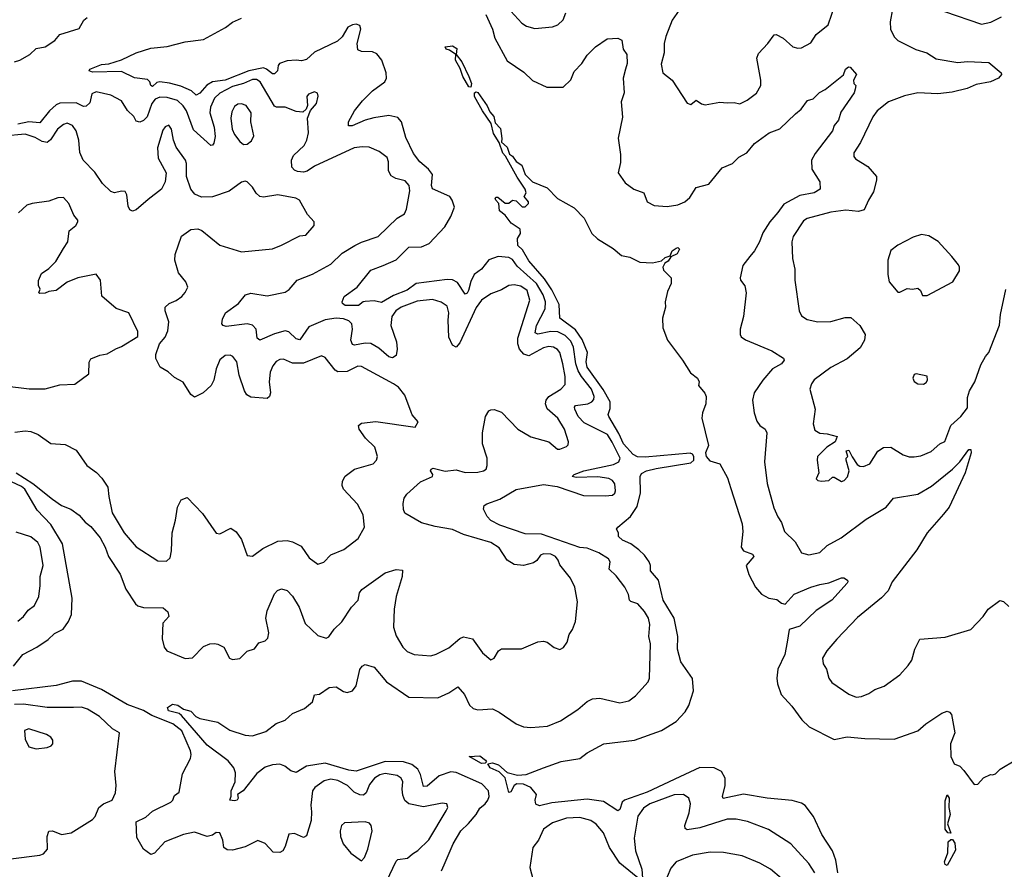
# Model space of a CAD drawing. Extents: x 1468344 to 1613994, y 525695 to 643861.
# Tile 344 of 427: x 1550514 to 1555930, y 606794 to 611467. Entities that reach past the tile are written whole.
import ezdxf

# ---------------------------------------------------------------- set-up
doc = ezdxf.new("R2010")
doc.units = 0

msp = doc.modelspace()

# ---------------------------------------------------------------- linework, layer by layer
at = {"layer": '0CON10XD'}
for points in [[(1555340.9, 611665), (1555303.1, 611455), (1555304.6, 611414.6), (1555323.3, 611373.3), (1555345, 611352.2), (1555443.2, 611303.2), (1555504.2, 611284.2), (1555555, 611250.6), (1555675, 611230.8), (1555725, 611237.7), (1555845, 611231.4), (1555913.3, 611175), (1555913.8, 611165), (1555897.5, 611145), (1555854.4, 611125.6), (1555775, 611109.6), (1555725, 611087.7), (1555642.6, 611067.4), (1555565, 611059.2), (1555455, 611063.8), (1555381.2, 611048.8), (1555293.3, 611015), (1555231.5, 610965), (1555207.1, 610932.9), (1555138.9, 610791.1), (1555102.2, 610735), (1555102.9, 610715), (1555112.4, 610702.4), (1555179.5, 610659.5), (1555226.8, 610605), (1555227.4, 610585), (1555210.1, 610519.9), (1555182.6, 610475), (1555159.2, 610420.8), (1555128.6, 610411.4), (1555058.3, 610418.3), (1554975, 610408.9), (1554845, 610373.8), (1554825, 610360.6), (1554768, 610275), (1554762, 610245), (1554764.1, 610154.1), (1554778.5, 610095), (1554777.8, 610035), (1554802.5, 609865), (1554815, 609838.8)], [(1554167.5, 611555), (1554103.9, 611465), (1554068.9, 611375), (1554059.6, 611335), (1554058.8, 611285), (1554042.6, 611222.6), (1554052, 611175), (1554103.8, 611135), (1554185, 611007.5), (1554205, 611000), (1554235, 611023.8), (1554265, 611003.8), (1554285, 610998), (1554365, 611014), (1554405, 611008.6), (1554445, 611011.2), (1554475, 611003.8), (1554515, 611023.8), (1554567.6, 611062.4), (1554591.2, 611105), (1554590.8, 611135), (1554568.7, 611255), (1554578.8, 611281.2), (1554629.4, 611335), (1554665, 611384), (1554675, 611385.7), (1554713.8, 611365), (1554767, 611317), (1554795, 611310), (1554815, 611312.5), (1554865, 611339.2), (1554894.7, 611385.3), (1554961.2, 611438.8), (1555001.3, 611555)], [(1550485.6, 611235.6), (1550515, 611243.5), (1550570, 611275), (1550605, 611308.6), (1550655, 611318.1), (1550707.5, 611352.5), (1550735, 611384.5), (1550841.1, 611418.9), (1550866.6, 611463.4), (1550885, 611478.6)], [(1553077.8, 611495), (1553114.6, 611415), (1553126.9, 611365), (1553195, 611240.6), (1553287.7, 611177.7), (1553335, 611133.1), (1553413.8, 611095), (1553504, 611096), (1553545, 611136), (1553565, 611182), (1553606.9, 611225), (1553635, 611272), (1553681.7, 611318.3), (1553745, 611361.2), (1553805, 611364.6), (1553826.4, 611355), (1553832.9, 611305), (1553852.9, 611275), (1553855.6, 611225), (1553846.5, 611195), (1553833.6, 611145), (1553840, 611065), (1553823.3, 611015), (1553829.5, 610930.5), (1553805.6, 610815), (1553819.2, 610725), (1553818.8, 610681.2), (1553806, 610625), (1553845, 610570), (1553892.5, 610535), (1553947.5, 610515), (1553965.9, 610465.9), (1554004.3, 610444.3), (1554075, 610439.4), (1554135, 610448.9), (1554172.5, 610465), (1554200.5, 610489.5), (1554235, 610543.1), (1554305, 610561.9), (1554378.9, 610651.1), (1554435, 610676.7), (1554470, 610710), (1554514.7, 610735.3), (1554555.7, 610785), (1554637.5, 610845), (1554695, 610866.4), (1554781.5, 610948.5), (1554812, 610975), (1554848.3, 611021.7), (1554878.3, 611031.7), (1554914.2, 611065.8), (1554945, 611083.3), (1555046.4, 611163.6), (1555056.7, 611195), (1555072.3, 611207.7), (1555082.5, 611205), (1555117.5, 611165), (1555100, 611135), (1555102.5, 611115), (1555112.5, 611105), (1555110, 611085), (1555103.3, 611065), (1555031.7, 610958.3), (1555018.5, 610915), (1554994.3, 610885), (1554985.6, 610855), (1554888.8, 610731.2), (1554870, 610695), (1554870.5, 610645), (1554916.2, 610575), (1554916.7, 610535), (1554883.3, 610515), (1554805, 610500.5), (1554716.9, 610453.1), (1554685, 610405.5), (1554640.4, 610355), (1554602.7, 610295), (1554583.8, 610245), (1554555.3, 610194.7), (1554530, 610165), (1554491.5, 610115), (1554476.4, 610046.4), (1554478.8, 610035), (1554503.1, 610003.1), (1554510, 609965), (1554495.8, 609834.2), (1554478, 609765), (1554476.7, 609735), (1554482.3, 609722.3), (1554505.9, 609705.9), (1554651.2, 609645), (1554715.8, 609605.8), (1554718.8, 609595), (1554704, 609575), (1554655, 609547.5), (1554601.8, 609485), (1554555, 609414.2), (1554545.9, 609374.1), (1554555, 609303.8), (1554568.9, 609258.9), (1554585, 609235.8), (1554614.3, 609214.3), (1554624, 609195), (1554611.5, 609035), (1554626.4, 608916.4), (1554662.2, 608782.2), (1554683.5, 608733.5), (1554705, 608702), (1554721.5, 608651.5), (1554778.8, 608595), (1554815, 608533.8), (1554855, 608522.9), (1554915, 608535.7), (1554955.4, 608574.6), (1555032.2, 608617.8), (1555169.6, 608720.4), (1555280, 608785), (1555320, 608835), (1555455, 608857.7), (1555529.2, 608900.8), (1555644.7, 608995.3), (1555684.6, 609035.4), (1555735, 609103.8), (1555745, 609102.5), (1555747.1, 609085), (1555714.1, 608974.1), (1555627.1, 608785), (1555595, 608747.5), (1555505, 608644.4), (1555448.2, 608551.8), (1555312.9, 608375), (1555291.2, 608325), (1555255, 608287.5), (1555121.8, 608178.2), (1555009.5, 608060.5), (1554954.7, 607995.3), (1554929.5, 607955), (1554933.1, 607925), (1554952, 607895), (1554965.7, 607845.7), (1554981.1, 607821.1), (1555075, 607757.1), (1555115, 607741.2), (1555145, 607743.8), (1555185, 607760.6), (1555217.3, 607782.7), (1555268.8, 607801.2), (1555355.6, 607864.4), (1555402, 607915), (1555421.2, 607945), (1555438, 608005), (1555465, 608060), (1555605, 608071.2), (1555745, 608113.3), (1555813.8, 608185), (1555841.2, 608225), (1555905, 608273.3), (1555925, 608266.7), (1555955, 608240)], [(1553215, 611512.9), (1553277.1, 611447.1), (1553302, 611432), (1553347.9, 611417.9), (1553445, 611427.1), (1553475, 611439.2), (1553504.5, 611465.5), (1553517.5, 611505)], [(1555600.9, 611510.9), (1555805, 611441.2), (1555855, 611453.1), (1555915, 611483.3)], [(1553151.7, 607658.3), (1553246, 607595), (1553285, 607577.5), (1553325, 607574.5), (1553418.3, 607581.7), (1553489.4, 607610.6), (1553585, 607672.5), (1553635, 607717.5), (1553665, 607732), (1553705, 607736), (1553815, 607710), (1553865, 607720), (1553901.7, 607748.3), (1553971.2, 607825), (1553978, 607845), (1553983.8, 608035), (1553975.3, 608075), (1553981.1, 608141.1), (1553972.2, 608175), (1553951.3, 608211.3), (1553913.8, 608253.8), (1553876.4, 608266.4), (1553868.6, 608275), (1553863.1, 608305), (1553843.1, 608345), (1553795, 608407.7), (1553756.4, 608445), (1553761.8, 608485), (1553752.3, 608502.3), (1553700.5, 608535), (1553635, 608560), (1553595, 608564.7), (1553385, 608637.9), (1553295, 608640), (1553155, 608686.4), (1553105, 608712), (1553085.7, 608735), (1553066, 608775), (1553070, 608795), (1553083.3, 608805), (1553155, 608830.6), (1553245, 608882.7), (1553395, 608911.1), (1553469.8, 608899.8), (1553615, 608850), (1553735, 608847.3), (1553775, 608852.1), (1553788, 608862), (1553792.3, 608875), (1553787.5, 608915), (1553775, 608932.9), (1553755, 608944.3), (1553695, 608952.7), (1553575, 608949.2), (1553553.3, 608955), (1553563.3, 608965), (1553617.5, 608985), (1553779.8, 609020.2), (1553810, 609035), (1553817, 609055), (1553773.8, 609143.8), (1553746.8, 609185), (1553618.8, 609248.8), (1553587, 609285), (1553567.5, 609325), (1553565.5, 609335), (1553572, 609345), (1553638.8, 609355), (1553660.6, 609365), (1553671.7, 609378.3), (1553674.1, 609395), (1553658.7, 609435), (1553603.9, 609503.9), (1553587, 609535), (1553573.8, 609575), (1553560.1, 609665), (1553545, 609697.9), (1553515, 609730.6), (1553475, 609749.5), (1553435, 609751.8), (1553365, 609737.4), (1553350, 609745), (1553356.5, 609785), (1553404.1, 609875.9), (1553407.2, 609915), (1553394.2, 609954.2), (1553357.8, 610015), (1553251, 610111), (1553225, 610148.6), (1553205, 610159.4), (1553146.2, 610163.8), (1553094.4, 610145.6), (1553055, 610094.6), (1553013.8, 610065), (1552995, 610027.5), (1552983.1, 609976.9), (1552975, 609962.2), (1552965, 609957.8), (1552922, 610022), (1552895, 610036.4), (1552865, 610038.8), (1552695, 610015.6), (1552645, 609978.5), (1552571, 609949), (1552505, 609912.1), (1552465, 609921.1), (1552415, 609917.1), (1552403.3, 609915), (1552377.5, 609895), (1552305, 609894), (1552289.2, 609905), (1552287.5, 609915), (1552299.2, 609945), (1552370, 609995), (1552445, 610089.4), (1552514.5, 610115.5), (1552585, 610145.4), (1552654.1, 610215.9), (1552725, 610217.1), (1552766.5, 610235), (1552852.8, 610327.2), (1552885.9, 610385), (1552905.3, 610435.3), (1552893.6, 610475), (1552881.1, 610495), (1552785, 610536.4), (1552779.1, 610555), (1552785.6, 610615.6), (1552763.3, 610645), (1552715, 610684.2), (1552680, 610730), (1552639, 610819), (1552615, 610904.4), (1552595, 610928.5), (1552545, 610939.7), (1552462.2, 610927.8), (1552415, 610914.7), (1552343.1, 610883.1), (1552322.1, 610882.1), (1552322.5, 610905), (1552355.4, 610965), (1552399.4, 611020.6), (1552454.8, 611075.2), (1552523.1, 611125), (1552532.5, 611145), (1552530.9, 611175), (1552506.1, 611245), (1552479.2, 611279.2), (1552455, 611290.5), (1552395, 611292.2), (1552375, 611301.2), (1552370.9, 611335), (1552390.7, 611415), (1552384.6, 611434.6), (1552365, 611442.5), (1552345, 611439.2), (1552320, 611425), (1552287.2, 611372.8), (1552261.6, 611348.4), (1552135, 611287.8), (1552092, 611248), (1552065, 611240.9), (1552035, 611244.9), (1551985, 611240.4), (1551944.1, 611225.9), (1551936.3, 611215), (1551932.9, 611185), (1551915, 611168.8), (1551905, 611168.5), (1551872.2, 611195), (1551855, 611201.4), (1551775, 611186.2), (1551645, 611134.1), (1551574.2, 611125.8), (1551543.5, 611106.5), (1551505, 611063.2), (1551485, 611051.1), (1551460, 611075), (1551400.7, 611100.7), (1551338.2, 611118.2), (1551285, 611125.4), (1551269.6, 611120.4), (1551245, 611099.5), (1551235, 611104), (1551230, 611125), (1551217.3, 611137.3), (1551145, 611147.3), (1551075, 611181.5), (1550915, 611177.7), (1550896, 611185), (1550900, 611195), (1550965, 611220.7), (1551005, 611223.8), (1551075, 611246.2), (1551155, 611284), (1551235, 611310.8), (1551325, 611320), (1551425, 611344.2), (1551525, 611357.8), (1551646.2, 611423.8), (1551685, 611452.2), (1551735, 611474.5)], [(1552995, 611095.8), (1552985, 611098.1), (1552952, 611155), (1552937.9, 611197.9), (1552910.8, 611245), (1552912.5, 611275), (1552879, 611299), (1552860, 611305), (1552855, 611317.5), (1552895, 611323.8), (1552919, 611309), (1552915.5, 611275), (1552946.1, 611235), (1552985, 611154.2), (1552999.3, 611115), (1552995, 611095.8)], [(1552436.7, 610765), (1552397.4, 610767.4), (1552355, 610761.5), (1552135, 610661.9), (1552095, 610633.5), (1552075, 610628.1), (1552041.9, 610631.9), (1552025, 610639.1), (1552011.2, 610655), (1552008.5, 610695), (1552020.5, 610719.5), (1552078.5, 610775), (1552094.5, 610805), (1552103.1, 610845), (1552096.7, 610925), (1552113, 610967), (1552146.7, 611005), (1552156.4, 611046.4), (1552153, 611063), (1552135, 611070), (1552102.3, 611057.7), (1552093.8, 611045), (1552097.5, 610995), (1552090, 610975), (1552071.7, 610958.3), (1552035, 610961.2), (1551975.4, 610985.4), (1551926.2, 610986.2), (1551915, 610991.9), (1551836.6, 611125), (1551817, 611137), (1551795, 611137.7), (1551745, 611115.2), (1551685, 611099.3), (1551615, 611062.9), (1551585.3, 611035), (1551563.6, 610985), (1551560.3, 610955), (1551583.7, 610875), (1551589.4, 610825), (1551583, 610787), (1551575, 610777.1), (1551565, 610775.6), (1551471, 610861), (1551431.9, 610965), (1551413.5, 610993.5), (1551382.4, 611022.4), (1551325, 611039.1), (1551285, 611041), (1551259.6, 611030.4), (1551241.2, 611005), (1551215, 610933.2), (1551195, 610912.5), (1551175, 610903.3), (1551155, 610908), (1551142.5, 610935), (1551107.7, 610967.7), (1551075, 611020.6), (1551015, 611052.2), (1550935, 611070), (1550911.9, 611058.1), (1550899.6, 611010.4), (1550879.2, 610990.8), (1550865, 610989.7), (1550825, 611009.3), (1550735, 611007.6), (1550715, 610997.6), (1550678.6, 610965), (1550625, 610899.2), (1550565, 610904.8), (1550505, 610892.3)], [(1554145, 607302.9), (1553965, 607219.3), (1553841.4, 607175), (1553827.3, 607162.7), (1553815, 607123.3), (1553805, 607116), (1553725, 607166.5), (1553635, 607180.7), (1553440.9, 607159.1), (1553373.9, 607143.9), (1553353, 607153), (1553350, 607175), (1553357.5, 607205), (1553326.2, 607245), (1553285, 607261.8), (1553248.8, 607265), (1553234.1, 607255), (1553215, 607219.4), (1553205, 607217.5), (1553185, 607297.8), (1553150.8, 607330.8), (1553101.9, 607351.9), (1553088.8, 607375), (1553115, 607380.4), (1553148.5, 607368.5), (1553195, 607327.1), (1553252.1, 607312.1), (1553300, 607315), (1553395, 607352.5), (1553493, 607387), (1553595, 607403.1), (1553635, 607435.6), (1553727.5, 607485), (1553895.3, 607504.7), (1554045, 607556.7), (1554125, 607606.4), (1554175, 607660), (1554195.7, 607694.3), (1554220, 607775), (1554215, 607843.3), (1554150.8, 607935), (1554132.9, 608005), (1554134.5, 608075), (1554114.1, 608175), (1554054.2, 608275), (1554027.5, 608385), (1553984.5, 608435), (1553984.6, 608465), (1553975.9, 608485.9), (1553951.1, 608521.1), (1553920.4, 608550.4), (1553875, 608584.3), (1553830, 608605), (1553807.5, 608625), (1553807.5, 608645), (1553797.5, 608665), (1553803.6, 608676.4), (1553874.6, 608735.4), (1553910.2, 608789.8), (1553928.8, 608865), (1553926.3, 608955), (1553935, 608970.6), (1553961.5, 608985), (1554015, 608997.8), (1554205, 609030.2), (1554222.8, 609045), (1554221.9, 609065), (1554215, 609077.1), (1554202.8, 609082.8), (1553955, 609060), (1553912.6, 609062.6), (1553888.5, 609075), (1553835.6, 609135), (1553810.7, 609190.7), (1553754.6, 609285), (1553751.5, 609295), (1553761.9, 609328.1), (1553763, 609365), (1553722.9, 609432.9), (1553635.3, 609555), (1553630, 609585), (1553637.3, 609637.3), (1553608.1, 609708.1), (1553571.9, 609761.9), (1553485.5, 609825), (1553480.8, 609900.9), (1553441, 609981), (1553401.8, 610041.8), (1553315, 610140), (1553280.8, 610200.8), (1553253.8, 610225), (1553253, 610263), (1553269.3, 610290.7), (1553266.7, 610315), (1553217.1, 610347.1), (1553185, 610392.5), (1553153.3, 610415), (1553150, 610455), (1553132.5, 610475), (1553130, 610485), (1553135, 610490), (1553145, 610490), (1553185, 610457.5), (1553205, 610457.5), (1553225, 610473.3), (1553245, 610470), (1553278.3, 610438.3), (1553295, 610437.5), (1553312.5, 610455), (1553312.5, 610465), (1553290, 610495), (1553300, 610515), (1553294, 610535), (1553250, 610600), (1553186.9, 610716.9), (1553172, 610732), (1553151.2, 610791.2), (1553121.3, 610841.3), (1553107.1, 610895), (1553060, 610965), (1553016.7, 611045), (1553015.8, 611065), (1553025, 611070), (1553035, 611065.4), (1553085, 610993.6), (1553100.4, 610960.4), (1553122.5, 610935), (1553130.1, 610900.1), (1553158.5, 610868.5), (1553166.2, 610813.8), (1553163.6, 610793.6), (1553196, 610766), (1553207.9, 610727.9), (1553225, 610716.6), (1553245, 610686.7), (1553275.9, 610665.9), (1553295, 610615.4), (1553335, 610574.4), (1553415, 610541.2), (1553472.5, 610482.5), (1553565, 610431.2), (1553619.2, 610375), (1553660.9, 610290.9), (1553692.2, 610262.2), (1553778.7, 610208.7), (1553825, 610170), (1553870, 610160), (1553925, 610133.8), (1553995, 610128.8), (1554045, 610140.8), (1554065, 610158.9), (1554091.7, 610168.3), (1554103.6, 610195), (1554125, 610210.4), (1554135, 610213.1), (1554144.3, 610205), (1554130.3, 610179.7), (1554095, 610163.3), (1554081.1, 610138.9), (1554062.7, 610127.3), (1554052.5, 610105), (1554055, 610090), (1554097, 610047), (1554097.5, 610015), (1554078, 609972), (1554063.8, 609915), (1554066.2, 609885), (1554050, 609825), (1554052.4, 609772.4), (1554078, 609705), (1554160, 609595), (1554203.8, 609525), (1554243.3, 609495), (1554252.5, 609475), (1554247.5, 609455), (1554283.6, 609413.6), (1554290, 609395), (1554288.8, 609355), (1554270, 609305), (1554266.2, 609275), (1554302.9, 609125), (1554287.4, 609085), (1554289.5, 609065), (1554310.3, 609040.3), (1554365, 609024.2), (1554407.9, 608947.9), (1554425, 608888.8), (1554488.5, 608695), (1554491.4, 608651.4), (1554482.2, 608565), (1554495.5, 608545), (1554545, 608526.8), (1554552.3, 608515), (1554510.7, 608465), (1554524.6, 608415), (1554561.1, 608345), (1554595, 608308), (1554635, 608286), (1554678.5, 608278.5), (1554705, 608258), (1554725, 608252.5), (1554775, 608307.1), (1554866.7, 608345), (1554915, 608361.4), (1554965, 608370), (1555035, 608397.5), (1555047.3, 608397.3), (1555066.7, 608385), (1555070, 608375), (1555065, 608367.5), (1554981.4, 608275), (1554895, 608216.7), (1554805, 608131.8), (1554747.3, 608112.7), (1554736.2, 608043.8), (1554722.3, 607975), (1554684.4, 607895.6), (1554678.4, 607845), (1554682.5, 607815), (1554702.9, 607755), (1554762.2, 607692.2), (1554815.8, 607615.8), (1554857, 607577), (1554995, 607508.2), (1555065, 607523.1), (1555163.7, 607513.7), (1555325, 607510), (1555454.2, 607555.8), (1555498, 607595), (1555586.4, 607653.6), (1555615, 607663.3), (1555628.3, 607658.3), (1555638.8, 607645), (1555657.5, 607545), (1555634.2, 607485), (1555636.7, 607415), (1555653.8, 607375), (1555685, 607361.2), (1555707.8, 607337.8), (1555765, 607260), (1555785, 607262.5), (1555815, 607297.5), (1555853.6, 607316.4), (1555865, 607313.3), (1555880.7, 607319.3), (1555907.5, 607345), (1555994.2, 607395.8)], [(1551745, 610780.8), (1551765, 610782.5), (1551789.3, 610800.7), (1551802.2, 610827.8), (1551785.6, 610905), (1551786.7, 610955), (1551759.2, 610995), (1551735, 611003.6), (1551715, 611001.8), (1551695, 610989.4), (1551680.5, 610960.5), (1551676.2, 610925), (1551683.3, 610865), (1551695, 610835.8), (1551725, 610796), (1551745, 610780.8)], [(1550487.4, 609197.4), (1550545, 609205.4), (1550575, 609201.9), (1550616.7, 609185), (1550685, 609136), (1550765, 609130), (1550825, 609100), (1550884.6, 609014.6), (1550937.4, 608977.4), (1550967.1, 608945), (1550999.2, 608895), (1551003.9, 608845), (1551023.9, 608755), (1551088.9, 608645), (1551155, 608567.1), (1551275, 608490.8), (1551321.2, 608488.8), (1551342.5, 608507.5), (1551349.4, 608545), (1551352.2, 608645), (1551372.2, 608715), (1551383.1, 608785), (1551403, 608827), (1551435, 608838.8), (1551520.5, 608750.5), (1551595, 608642.5), (1551615, 608640), (1551675, 608670), (1551705, 608650), (1551735, 608607.5), (1551765, 608520), (1551795, 608516.2), (1551851.7, 608558.3), (1551935, 608598.2), (1551985, 608602.9), (1552014.2, 608595.8), (1552061.7, 608571.7), (1552107.4, 608507.4), (1552155, 608472), (1552187, 608483), (1552225, 608524.3), (1552297.1, 608552.9), (1552377, 608613), (1552410.9, 608675), (1552404, 608744), (1552371.7, 608801.7), (1552295, 608884.2), (1552288.5, 608905), (1552290.5, 608929.5), (1552305, 608956.9), (1552355.6, 608994.4), (1552459.2, 609025), (1552476.2, 609043.8), (1552482.2, 609065), (1552467.3, 609115), (1552416.2, 609165), (1552382.2, 609215), (1552378.6, 609235), (1552395, 609248.5), (1552473, 609257), (1552690, 609225), (1552706.7, 609255), (1552673.8, 609293.8), (1552668.3, 609308.3), (1552632.3, 609402.3), (1552597.5, 609445), (1552570, 609465), (1552395, 609560), (1552375, 609560.6), (1552315, 609532.5), (1552265, 609530.9), (1552250, 609540), (1552195, 609608.6), (1552175, 609618.6), (1552075, 609577.6), (1552015, 609577.2), (1551965, 609599.5), (1551945, 609598.2), (1551925, 609586.4), (1551906.2, 609563.8), (1551892.2, 609527.8), (1551886.2, 609475), (1551893.3, 609415), (1551887.5, 609395), (1551875, 609383.1), (1551785, 609390.5), (1551762.9, 609402.9), (1551750, 609425), (1551721.1, 609511.1), (1551709.2, 609585), (1551686.2, 609615), (1551671.2, 609621.2), (1551645, 609620.8), (1551615, 609596), (1551595, 609546.7), (1551582.2, 609485), (1551566.9, 609455), (1551524, 609415), (1551475, 609390.8), (1551456.2, 609406.2), (1551413.4, 609473.4), (1551365, 609498.6), (1551330.8, 609530.8), (1551286.4, 609556.4), (1551263.7, 609603.7), (1551263.5, 609625), (1551282.9, 609685), (1551315, 609720.6), (1551329.6, 609755), (1551334.6, 609805), (1551314.2, 609865), (1551314.5, 609885.5), (1551336.2, 609905), (1551375, 609922.2), (1551405.3, 609944.7), (1551425, 609965.8), (1551439.4, 609995), (1551428.6, 610025), (1551388.1, 610075), (1551367.5, 610145), (1551368.9, 610175), (1551405, 610276.7), (1551456.4, 610313.6), (1551495, 610317.1), (1551516.6, 610306.6), (1551615, 610227.5), (1551735, 610190.8), (1551905, 610206.2), (1551955, 610226), (1552055, 610278.8), (1552088.3, 610281.7), (1552133.8, 610335), (1552133.3, 610355), (1552097.5, 610395), (1552053.3, 610473.3), (1552032.5, 610485), (1551935, 610504.4), (1551855, 610491.2), (1551835, 610493.8), (1551815, 610512.5), (1551795.7, 610545.7), (1551765.6, 610575.6), (1551755, 610578), (1551735, 610572.5), (1551666.3, 610523.7), (1551575, 610492), (1551515, 610491.2), (1551477.7, 610507.7), (1551456.2, 610535), (1551431.2, 610605), (1551432, 610675), (1551425.8, 610695), (1551374.2, 610765), (1551360, 610805), (1551350, 610865), (1551335, 610886.7), (1551315, 610877.5), (1551300.9, 610859.1), (1551272.3, 610762.3), (1551275.9, 610705.9), (1551320, 610625), (1551314.3, 610575), (1551294.6, 610535.4), (1551221.4, 610478.6), (1551155, 610421.2), (1551135, 610413.8), (1551120.5, 610420.5), (1551110.3, 610440.3), (1551104.3, 610504.3), (1551095, 610521.2), (1551075, 610524), (1551035, 610514.3), (1551015, 610521.4), (1550969.5, 610565), (1550928.5, 610628.5), (1550864.2, 610695), (1550845.6, 610735.6), (1550840, 610805), (1550825, 610855.7), (1550805, 610885.5), (1550775, 610897.3), (1550755, 610890.8), (1550722.7, 610865), (1550684.4, 610805.6), (1550665, 610791.2), (1550637.2, 610797.2), (1550598.9, 610818.9), (1550545, 610837), (1550424.7, 610825.3)], [(1550495.2, 608975.2), (1550586.2, 608916.2), (1550695, 608829.2), (1550745, 608795.8), (1550795.5, 608775.5), (1550842.1, 608742.1), (1550875, 608703.8), (1550905, 608680), (1550956.4, 608616.4), (1550984.6, 608565), (1551002.9, 608515), (1551066.7, 608416.7), (1551098.8, 608335), (1551150.8, 608255), (1551165, 608242.9), (1551195, 608234.4), (1551303.1, 608233.1), (1551329.8, 608209.8), (1551335.6, 608185), (1551301.3, 608148.7), (1551298.7, 608061.3), (1551308.6, 608015), (1551324, 607995), (1551425, 607954.3), (1551465, 607958), (1551525, 608018.8), (1551560, 608035), (1551585, 608036.7), (1551605, 608033.3), (1551636.7, 608015), (1551667.5, 607955), (1551685, 607948.8), (1551725, 607953.8), (1551765.9, 607994.1), (1551805, 608006.7), (1551829.5, 608040.5), (1551865, 608050), (1551880, 608065), (1551885.6, 608095), (1551867.5, 608175), (1551875.6, 608215), (1551915, 608308.8), (1551932.7, 608327.3), (1551955, 608336.2), (1551985, 608326.7), (1552015, 608296.2), (1552052.2, 608235), (1552085, 608146.2), (1552155, 608080), (1552200, 608065), (1552215, 608073.3), (1552244, 608115), (1552286, 608155), (1552339.2, 608235), (1552376, 608275), (1552384.2, 608315), (1552396.3, 608333.7), (1552525, 608424.3), (1552585, 608442.9), (1552619.2, 608439.2), (1552618.1, 608405), (1552584.5, 608294.5), (1552574, 608224), (1552570, 608125), (1552585, 608078), (1552621.4, 608015), (1552645, 607992.9), (1552685, 607975.8), (1552775, 607968), (1552805, 607977.1), (1552875, 608012.2), (1552935, 608064.2), (1552955, 608072.5), (1553005, 608061.2), (1553060, 607985), (1553105, 607946.2), (1553125, 607956.2), (1553148.8, 607995), (1553165, 608007.5), (1553275, 608006), (1553365, 608046), (1553395, 608048.8), (1553415, 608043.3), (1553455, 608013.3), (1553485, 608002.5), (1553505, 608013.3), (1553525, 608042.5), (1553536.2, 608085), (1553555, 608112.5), (1553572.1, 608157.9), (1553582, 608265), (1553567.1, 608345), (1553544.4, 608395), (1553485, 608468.8), (1553476.4, 608495), (1553461.9, 608515), (1553435, 608526.6), (1553395, 608529.6), (1553378.7, 608521.3), (1553358, 608492), (1553340.8, 608479.2), (1553285.8, 608464.2), (1553235, 608469.7), (1553195.2, 608495.2), (1553151.7, 608561.7), (1553105, 608592.1), (1552955, 608634.7), (1552895, 608662.9), (1552799.1, 608679.1), (1552725, 608700.4), (1552633.4, 608753.4), (1552625, 608772.5), (1552624.3, 608805.7), (1552630, 608835), (1552643.2, 608856.8), (1552718.9, 608925), (1552785.6, 608954.4), (1552786.7, 608965), (1552773.8, 608985), (1552777.5, 608995), (1552789.3, 609000.7), (1552855, 608983.3), (1552915, 608990.9), (1552965, 608977.4), (1553035, 608978.1), (1553066.2, 608985), (1553080.6, 608995), (1553086.4, 609015), (1553085.4, 609054.6), (1553060.4, 609135), (1553060.4, 609195), (1553076, 609285), (1553094, 609315), (1553105, 609320.8), (1553125, 609322.9), (1553165, 609309.1), (1553255, 609215.5), (1553325, 609173.5), (1553425, 609145.6), (1553472.5, 609105), (1553485.6, 609104.4), (1553521.2, 609118.8), (1553530.7, 609129.3), (1553533.8, 609145), (1553511.1, 609215), (1553474.4, 609275), (1553416.1, 609326.1), (1553405.9, 609355), (1553409.7, 609375), (1553424.6, 609395), (1553490, 609435), (1553515, 609461.2), (1553515.3, 609505), (1553502.1, 609575), (1553485, 609635.7), (1553472.4, 609652.4), (1553451.2, 609665), (1553425, 609668.9), (1553395, 609662.8), (1553315, 609619), (1553286.9, 609626.9), (1553263.3, 609655), (1553253.4, 609685), (1553254.4, 609715.6), (1553320, 609925), (1553305, 609976.9), (1553271.2, 610001.2), (1553235, 610008.8), (1553205, 610004.4), (1553165, 609981.9), (1553105, 609959.1), (1553054.6, 609925), (1553025, 609883.6), (1552935, 609690), (1552915, 609665.7), (1552895, 609676.7), (1552875, 609720.8), (1552870.8, 609815), (1552875.2, 609855.2), (1552865, 609890.6), (1552833.1, 609913.1), (1552785, 609928.5), (1552701, 609919), (1552613.4, 609886.6), (1552583.8, 609865), (1552561.2, 609835), (1552556.2, 609785), (1552586.4, 609695), (1552591.4, 609655), (1552585, 609620), (1552565, 609607.1), (1552545, 609613.2), (1552489.8, 609659.8), (1552445, 609685.2), (1552415, 609688.1), (1552356.3, 609676.3), (1552345, 609681.1), (1552336.2, 609705), (1552344.7, 609765), (1552341.1, 609795), (1552325, 609811.3), (1552295, 609821.6), (1552255, 609824.4), (1552195, 609815.2), (1552105, 609777.8), (1552055, 609706.4), (1552035, 609711.8), (1551995, 609749.3), (1551975, 609754.7), (1551915, 609738.9), (1551835, 609704.3), (1551821.1, 609715), (1551814.7, 609764.7), (1551795, 609786.2), (1551765, 609793.4), (1551649.3, 609779.3), (1551634.2, 609785), (1551627.1, 609795), (1551629.4, 609820.6), (1551646.2, 609855), (1551718.8, 609905), (1551755.6, 609954.4), (1551785, 609962.9), (1551875, 609948.2), (1551975, 609968.8), (1551996.2, 609983.8), (1552040.8, 610035), (1552125, 610067.3), (1552225, 610122.1), (1552287.4, 610182.6), (1552357.5, 610225), (1552395, 610243.6), (1552486.3, 610273.7), (1552591.2, 610375), (1552630.3, 610399.7), (1552642, 610425), (1552661.1, 610525), (1552656.4, 610555), (1552635, 610581.1), (1552583.5, 610593.5), (1552558.2, 610608.2), (1552543.8, 610635), (1552543.3, 610685), (1552535, 610708), (1552492, 610742), (1552436.7, 610765)], [(1550432.6, 609452.6), (1550566.9, 609436.9), (1550655, 609436.8), (1550735, 609459.4), (1550817.3, 609462.7), (1550895, 609520), (1550897, 609583), (1550905, 609602.5), (1550955, 609621.2), (1550995, 609628.8), (1551042.9, 609657.1), (1551075, 609668.6), (1551163.8, 609725), (1551165, 609752.5), (1551114.4, 609854.4), (1551045, 609878.8), (1550966.4, 609946.4), (1550958.8, 610035), (1550935, 610066.7), (1550835, 610046.2), (1550776.1, 610023.9), (1550715, 609977.5), (1550675, 609972.5), (1550655, 609962.5), (1550625, 609960), (1550620, 609965), (1550627.5, 609985), (1550617.5, 610005), (1550618.3, 610031.7), (1550635, 610070), (1550675, 610097.5), (1550712.7, 610137.3), (1550755, 610207.5), (1550778.8, 610245), (1550786.2, 610305), (1550823.3, 610335), (1550833.3, 610355), (1550833.3, 610365), (1550811.7, 610391.7), (1550784.4, 610455), (1550755, 610488.6), (1550725, 610487.5), (1550675, 610468.8), (1550583.9, 610456.1), (1550553.9, 610446.1), (1550507.5, 610405)], [(1555505, 609950), (1555646.7, 610025), (1555683.8, 610085), (1555683.8, 610105), (1555678.8, 610118.8), (1555641.2, 610165), (1555567, 610247), (1555515, 610277.5), (1555475, 610285.8), (1555428.8, 610271.2), (1555345, 610226.7), (1555305, 610197.5), (1555290, 610145), (1555288.8, 610065), (1555296.7, 610025), (1555345, 609968.8), (1555355, 609968), (1555395, 609988), (1555425, 609984), (1555455, 609990), (1555468.3, 609978.3), (1555480.7, 609950.7), (1555505, 609950)], [(1554815, 609838.8), (1554845, 609817.1), (1554905, 609804.5), (1554975, 609806.4), (1555055, 609829.4), (1555085, 609829.2), (1555134.5, 609784.5), (1555164, 609735), (1555160.8, 609705), (1555137.6, 609662.4), (1555065, 609601.4), (1554975, 609553.3), (1554885, 609485.7), (1554869.2, 609465), (1554860.8, 609435), (1554890.6, 609325), (1554879.4, 609245), (1554888.7, 609208.7), (1554915, 609192.5), (1554955, 609190), (1555010, 609175), (1555000, 609145), (1554953.8, 609115), (1554903.3, 609065), (1554900, 609045), (1554910, 608975), (1554895, 608942.5), (1554905, 608932), (1554925, 608928.8), (1554965, 608933.3), (1554985, 608950), (1554995, 608950), (1555035, 608927.5), (1555048.3, 608931.7), (1555067.7, 608952.3), (1555076.2, 608985), (1555060, 609045), (1555060, 609055), (1555070, 609065), (1555060, 609095), (1555075, 609100), (1555093, 609063), (1555120.5, 609020.5), (1555135, 609011.2), (1555155, 609009.2), (1555190, 609025), (1555235, 609094), (1555265, 609114), (1555305, 609115.8), (1555373.1, 609073.1), (1555407.3, 609062.7), (1555435, 609061.9), (1555471.3, 609068.7), (1555527.4, 609092.6), (1555575, 609134.2), (1555602.7, 609147.3), (1555635, 609235.7), (1555691.4, 609285), (1555727.6, 609332.4), (1555728.3, 609388.3), (1555739.2, 609425), (1555767.3, 609475), (1555801.7, 609568.3), (1555825.8, 609614.2), (1555845, 609635.7), (1555903.8, 609786.2), (1555908.7, 609845), (1555937.9, 609982.1)], [(1555485, 609462.5), (1555499.3, 609470.7), (1555507.5, 609485), (1555506.4, 609506.4), (1555445, 609518.8), (1555433.3, 609515), (1555426.7, 609495), (1555435, 609477.5), (1555455, 609463.8), (1555485, 609462.5)], [(1550479.5, 607910.5), (1550531.4, 607975), (1550608.6, 608015), (1550671.3, 608058.7), (1550705, 608091.5), (1550753.1, 608115), (1550782.9, 608157.1), (1550799.2, 608195), (1550803.8, 608285), (1550749.4, 608585), (1550685, 608690.6), (1550610, 608770), (1550542.9, 608885), (1550525, 608899.5), (1550418.5, 608948.5)], [(1550505, 608158), (1550536.2, 608185), (1550560.3, 608219.7), (1550595.5, 608244.5), (1550619.4, 608295), (1550627.9, 608355), (1550626.8, 608405), (1550642.7, 608465), (1550626.3, 608565), (1550615, 608591.2), (1550575, 608622.3), (1550495, 608647.5)], [(1552833.7, 606786.3), (1552848.3, 606818.3), (1552898.5, 606935), (1552940.4, 607005), (1552983.6, 607046.4), (1553025.4, 607095), (1553045, 607130), (1553075, 607153.9), (1553088.4, 607175), (1553095.8, 607195), (1553092.8, 607225), (1553055.4, 607265), (1552915, 607327), (1552885, 607330.2), (1552822.5, 607307.5), (1552755, 607251.8), (1552735, 607250), (1552719.8, 607315), (1552704.6, 607344.6), (1552671, 607371), (1552625, 607386.1), (1552525, 607387.2), (1552365, 607334.8), (1552325, 607340), (1552195, 607378.1), (1552091.3, 607361.3), (1552035, 607326.7), (1552005, 607335.6), (1551971.9, 607361.9), (1551945, 607371.9), (1551905, 607368.7), (1551864.7, 607355.3), (1551819.4, 607320.6), (1551744, 607225), (1551712.5, 607205), (1551716.1, 607186.1), (1551711.2, 607175), (1551695, 607170.8), (1551670, 607175), (1551677, 607197), (1551676.7, 607225), (1551699.2, 607275), (1551701.4, 607325), (1551692.1, 607352.1), (1551660.2, 607390.2), (1551545, 607477.5), (1551405, 607640.5), (1551391.3, 607651.3), (1551333.3, 607665), (1551327.5, 607685), (1551355, 607702.5), (1551385, 607696.7), (1551415.8, 607675.8), (1551455, 607663.1), (1551484, 607635), (1551505, 607624.2), (1551605, 607603.8), (1551670, 607560), (1551755, 607531.1), (1551795, 607528.5), (1551868.3, 607551.7), (1551925, 607595.6), (1551975, 607614.2), (1552015, 607651.4), (1552080.6, 607679.4), (1552125.7, 607715), (1552135, 607753.8), (1552162.7, 607757.3), (1552216.8, 607793.2), (1552255, 607798.1), (1552295, 607772.9), (1552315, 607767.1), (1552345, 607775.7), (1552366, 607804), (1552385, 607892.5), (1552398.8, 607911.2), (1552415, 607920), (1552465, 607906.7), (1552532, 607825), (1552655, 607741.1), (1552815, 607736.4), (1552875, 607764.4), (1552925, 607797.5), (1552961.4, 607755), (1552987.8, 607697.8), (1553008.9, 607678.9), (1553035, 607670.6), (1553115, 607677.1), (1553151.7, 607658.3)], [(1552532.6, 606727.4), (1552585, 606839.4), (1552595, 606847.3), (1552648, 606855), (1552675, 606880), (1552705, 606896.9), (1552764, 606956), (1552860.8, 607115), (1552869.2, 607135), (1552863.9, 607153.9), (1552837.3, 607157.3), (1552735, 607137.8), (1552655, 607154.2), (1552633.5, 607173.5), (1552622.5, 607202.5), (1552618.2, 607235), (1552622.5, 607275), (1552612.5, 607295), (1552590, 607310), (1552525, 607320.9), (1552495, 607313.8), (1552466.2, 607295), (1552439.3, 607260.7), (1552420.4, 607215), (1552405, 607202.3), (1552385, 607203.9), (1552355, 607218.2), (1552317.9, 607255), (1552265, 607283.2), (1552225, 607290.3), (1552189.8, 607280.2), (1552137.8, 607245), (1552125.4, 607225), (1552116.5, 607146.5), (1552119.6, 607109.6), (1552118.1, 607061.9), (1552091.7, 606978.3), (1552075, 606969.2), (1552025, 606990.6), (1551995, 606988), (1551975, 606920), (1551961.2, 606895), (1551945, 606886), (1551908.8, 606888.8), (1551865, 606936.5), (1551825, 606952.1), (1551755, 606917.1), (1551685, 606900), (1551655, 606900.6), (1551637.1, 606915), (1551632.1, 606955), (1551615, 606995.7), (1551595, 606996.7), (1551575, 606982.1), (1551545, 606974.6), (1551475, 606998.4), (1551415, 606985.7), (1551312.5, 606945), (1551255, 606882.7), (1551235, 606875.6), (1551195, 606905.5), (1551158.5, 606968.5), (1551155.3, 607054.7), (1551208.7, 607081.4), (1551245, 607113.4), (1551345.9, 607164.1), (1551357.1, 607175), (1551361.7, 607191.7), (1551365, 607200), (1551391.7, 607218.3), (1551410.3, 607319.7), (1551454.2, 607404.2), (1551457.5, 607425), (1551454.5, 607445), (1551406.1, 607555), (1551356.9, 607595), (1551240.8, 607640.8), (1551195, 607667.4), (1551105, 607700.3), (1550965, 607782.9), (1550855, 607828.9), (1550805, 607828.2), (1550715, 607806), (1550475.6, 607775.6)], [(1550465, 606852.5), (1550625, 606872.2), (1550645, 606879.4), (1550666.5, 606905), (1550665.5, 606975), (1550675.6, 607004.4), (1550695, 607006.7), (1550745, 606985.4), (1550797.8, 606995), (1550915, 607067.5), (1550929.6, 607085), (1550950.6, 607135), (1550975, 607154.5), (1551023.8, 607175), (1551041.1, 607215), (1551044.4, 607255), (1551038.3, 607331.7), (1551063.3, 607545), (1551025, 607566.7), (1550954, 607635), (1550887.1, 607675), (1550855, 607686.4), (1550810, 607685), (1550665, 607683.9), (1550535, 607701.9), (1550485, 607700.9)], [(1550605, 607457.5), (1550665, 607463.8), (1550687.3, 607472.7), (1550695.8, 607484.2), (1550696, 607505), (1550685, 607521.2), (1550662.5, 607535), (1550565, 607566), (1550541.7, 607558.3), (1550545, 607510), (1550565, 607467.5), (1550605, 607457.5)], [(1553055, 607376.7), (1552987.5, 607415), (1553045, 607418), (1553076.9, 607395), (1553081.1, 607385), (1553075, 607377.1), (1553055, 607376.7)], [(1555015.2, 606775.2), (1555004, 606845), (1554984.6, 606895), (1554926.7, 606985), (1554880, 607085), (1554835.3, 607145.2), (1554815, 607158.2), (1554763.2, 607173.2), (1554625, 607184.7), (1554495, 607207.1), (1554383.8, 607183.8), (1554379.5, 607195), (1554395.4, 607255), (1554395.4, 607295), (1554375, 607331.9), (1554335, 607353.1), (1554255, 607354.2), (1554145, 607302.9)], [(1554888.5, 606775), (1554855, 606826.9), (1554755, 606934.4), (1554632.8, 607012.8), (1554517.4, 607057.4), (1554455, 607070.4), (1554405, 607070.6), (1554255, 607022.5), (1554185, 607010.9), (1554175, 607018.8), (1554172.3, 607035), (1554196.4, 607105), (1554204.4, 607155), (1554195.4, 607185.4), (1554165.4, 607205.4), (1554115, 607203.4), (1553979.5, 607155), (1553945, 607129.6), (1553915, 607085.7), (1553893.4, 606965), (1553902.2, 606895), (1553936.9, 606795), (1553940.5, 606745)], [(1555635, 606993.1), (1555618.9, 606995), (1555604.3, 607015), (1555605, 607170), (1555615, 607204), (1555626.2, 607185), (1555624.5, 607135), (1555631.9, 607095), (1555617.2, 607045), (1555635, 606993.1)], [(1552395, 606840), (1552410.7, 606859.3), (1552429.4, 606905), (1552452.5, 607005), (1552448, 607035), (1552437.6, 607047.6), (1552415, 607055.6), (1552300.9, 607049.1), (1552284.2, 607035), (1552277.1, 607005), (1552279.4, 606975), (1552294.3, 606935), (1552335, 606883.8), (1552395, 606840)], [(1553935, 606730), (1553815, 606827.7), (1553758.9, 606915), (1553725, 606994.4), (1553685, 607042.2), (1553655, 607063.5), (1553595, 607080), (1553521.2, 607075), (1553445, 607049.3), (1553395.6, 607015), (1553368.6, 606955), (1553336.3, 606913.7), (1553320, 606805), (1553368.9, 606615)], [(1555615, 606815.6), (1555605, 606820), (1555601.6, 606835), (1555618.6, 606885), (1555621.4, 606945), (1555635, 606958.7), (1555645, 606957.5), (1555658.1, 606938.1), (1555661.4, 606898.6), (1555615, 606815.6)], [(1554705, 606744.4), (1554644.3, 606795), (1554585, 606828.5), (1554488.3, 606868.3), (1554385, 606886.7), (1554312.4, 606887.6), (1554215, 606872.5), (1554124.5, 606835.5), (1554095, 606800), (1554055.5, 606705)]]:
    msp.add_lwpolyline(points, dxfattribs=at)

doc.saveas('drawing.dxf')
